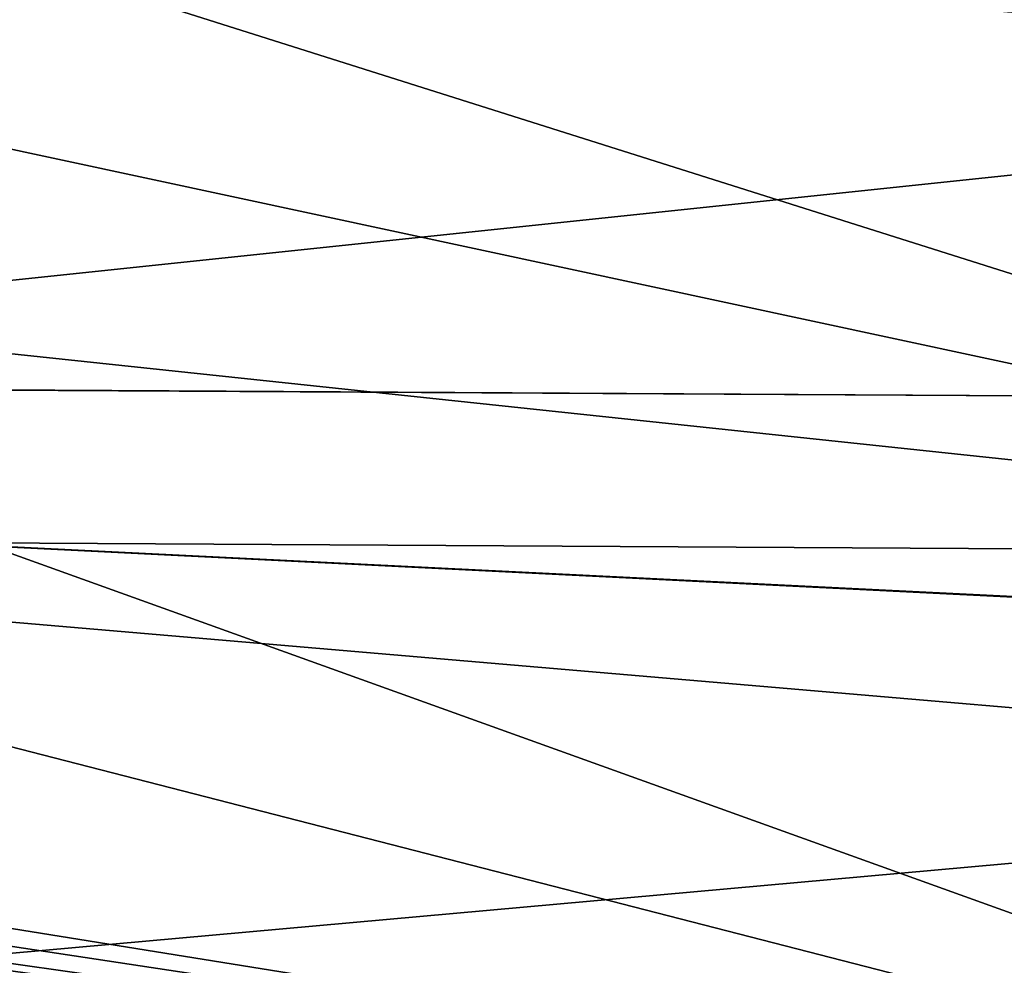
# Model space of a CAD drawing. Header units: metres. Extents: x -31 to 116, y -84 to 84.
# Tile 371 of 656: x 33.76 to 39.63, y -34.9 to -29.27. Entities that reach past the tile are written whole.
import ezdxf

# ---------------------------------------------------------------- set-up
doc = ezdxf.new("R2010")
doc.units = ezdxf.units.M
doc.layers.add('solid_80010000GA_11_1', color=7, linetype='CONTINUOUS')

msp = doc.modelspace()

# ---------------------------------------------------------------- linework, layer by layer
at = {"layer": 'solid_80010000GA_11_1'}
for points in [[(44.944008, -29.641315, 53.527733), (44.944008, -25.275887, 55.722126), (23.04767, -27.916229, 54.017448)], [(12.5, -27.509588, 51.775642), (103, -27.689806, 54.35323), (103, -31.86529, 52.015404)], [(12.5, -31.355293, 49.541309), (12.5, -27.509588, 51.775642), (103, -31.86529, 52.015404)], [(12.5, -27.509621, -51.775623), (103, -31.870413, -52.012264), (103, -27.691591, -54.352322)], [(12.5, -27.509621, -51.775623), (12.5, -31.355318, -49.54129), (103, -31.870413, -52.012264)], [(44.944008, -29.641315, 53.527733), (23.04767, -27.916229, 54.017448), (23.04767, -31.943884, 51.737694)], [(33.232464, -28.748201, -53.780968), (44.944008, -28.208645, -54.296394), (44.944008, -32.450172, -51.873039)], [(33.526703, -30.00268, -53.09724), (33.232464, -28.748201, -53.780968), (44.944008, -32.450172, -51.873039)], [(44.944008, -33.816402, 50.992908), (44.944008, -29.641315, 53.527733), (23.04767, -31.943884, 51.737694)], [(33.62252, -31.250387, -52.374565), (33.526703, -30.00268, -53.09724), (44.944008, -32.450172, -51.873039)], [(33.535042, -32.385025, -51.678871), (33.62252, -31.250387, -52.374565), (44.944008, -32.450172, -51.873039)], [(12.5, -31.355293, 49.541309), (103, -31.86529, 52.015404), (103, -35.848087, 49.354969)], [(12.5, -35.020927, 47.021606), (12.5, -31.355293, 49.541309), (103, -35.848087, 49.354969)], [(12.5, -31.355318, -49.54129), (103, -35.856754, -49.348675), (103, -31.870413, -52.012264)], [(12.5, -31.355318, -49.54129), (12.5, -35.020939, -47.021599), (103, -35.856754, -49.348675)], [(44.944008, -33.816402, 50.992908), (23.04767, -31.943884, 51.737694), (23.04767, -35.786476, 49.158199)], [(33.280537, -33.488285, -50.965565), (33.535042, -32.385025, -51.678871), (44.944008, -36.485046, -49.118908)], [(33.535042, -32.385025, -51.678871), (44.944008, -32.450172, -51.873039), (44.944008, -36.485046, -49.118908)], [(33.280537, -33.488285, -50.965565), (44.944008, -36.485046, -49.118908), (32.862278, -34.542313, -50.248302)], [(44.944008, -37.775654, 48.133419), (44.944008, -33.816402, 50.992908), (23.04767, -35.786476, 49.158199)], [(32.787247, -34.646786, -50.174732), (32.862278, -34.542313, -50.248302), (44.944008, -36.485046, -49.118908)], [(32.665913, -34.739613, -50.107933), (32.787247, -34.646786, -50.174732), (44.944008, -36.485046, -49.118908)], [(32.589027, -34.777058, -50.080315), (32.665913, -34.739613, -50.107933), (44.944008, -36.485046, -49.118908)], [(32.325771, -34.82835, -50.039059), (32.415798, -34.822254, -50.045216), (44.944008, -36.485046, -49.118908)], [(32.415798, -34.822254, -50.045216), (32.504646, -34.804996, -50.059109), (44.944008, -36.485046, -49.118908)], [(32.504646, -34.804996, -50.059109), (32.589027, -34.777058, -50.080315), (44.944008, -36.485046, -49.118908)], [(32.325771, -34.82835, -50.039059), (44.944008, -36.485046, -49.118908), (31.267597, -35.306778, -49.679985)]]:
    msp.add_3dface(points, dxfattribs=at)

doc.saveas('drawing.dxf')
